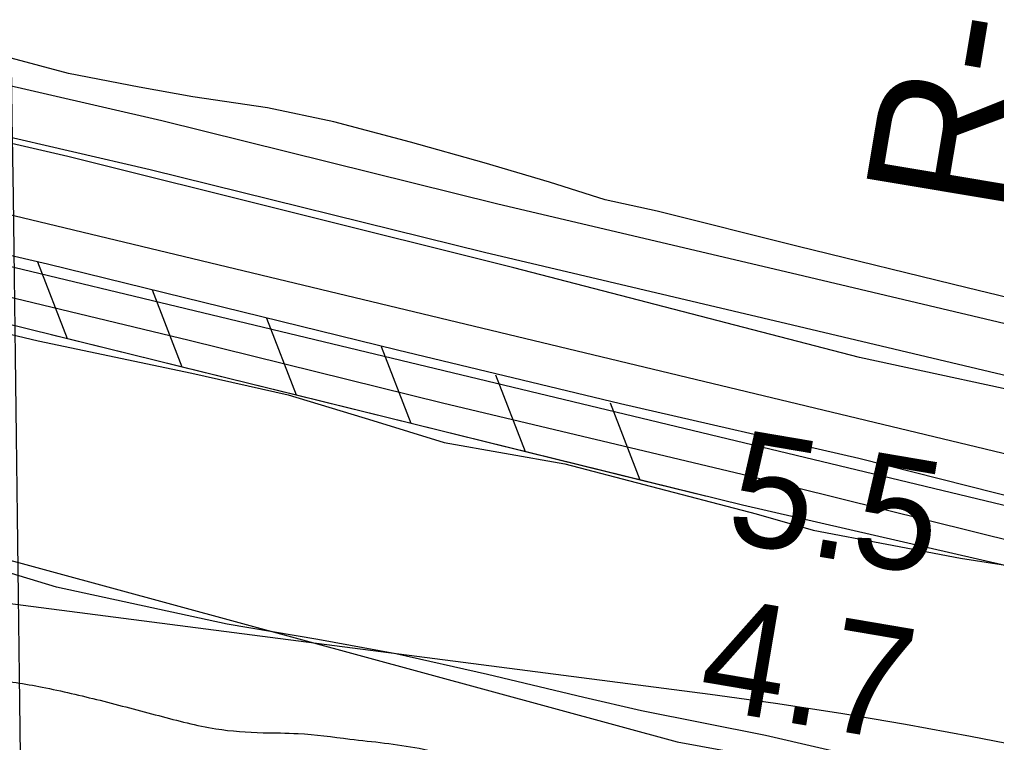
# Model space of a CAD drawing. Extents: x 3734862 to 3772949, y 391520 to 417239.
# Drawn here: x 3746884 to 3747464, y 406525 to 406954 of the extents above; entities that cross this region are included whole.
import ezdxf

# ---------------------------------------------------------------- set-up
doc = ezdxf.new("R2010")
doc.units = 0
for name, color, linetype in [('V-FLOD-BASE', 7, 'Continuous'), ('V-GRID-MAJR', 7, 'Continuous'), ('V-LEVE-TOET', 7, 'Continuous'), ('V-RIVR-EDGE', 7, 'Continuous'), ('V-RIVR-RANG', 7, 'Continuous'), ('V-RIVR-RANG-IDEN', 7, 'Continuous'), ('V-ROAD-CNTR', 7, 'Continuous'), ('V-RRAP-FSHR', 7, 'Continuous'), ('V-SITE-VEGE', 7, 'Continuous'), ('V-SURV-LINE', 7, 'Continuous'), ('V-TOPO-MINR', 7, 'Continuous')]:
    doc.layers.add(name, color=color, linetype=linetype)

msp = doc.modelspace()

# ---------------------------------------------------------------- linework, layer by layer
at = {"layer": 'V-FLOD-BASE'}
msp.add_lwpolyline([(3745247.088, 407296.267), (3745360.168, 407257.23600000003), (3745493.231, 407207.329), (3745626.576, 407162.813), (3745727.588, 407124.094), (3745860.663, 407077.01), (3745958.614, 407043.183), (3746047.346, 407015.048), (3746090.6920000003, 407002.783), (3746187.413, 406980.51900000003), (3746296.4420000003, 406954.601), (3746376.736, 406934.723), (3746492.438, 406907.493), (3746604.537, 406878.995), (3746761.539, 406841.564), (3746900.332, 406809.351), (3747108.1240000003, 406758.337), (3747240.497, 406726.409), (3747382.114, 406693.928), (3747528.333, 406657.058)], dxfattribs=at)
at = {"layer": 'V-GRID-MAJR'}
msp.add_spline([(3747006.7490000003, 396956.275), (3746929.2090000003, 403013.981), (3746851.637, 409074.29000000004), (3746774.0640000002, 415134.602), (3746774.031, 415137.2)], degree=3, dxfattribs=at)
at = {"layer": 'V-LEVE-TOET'}
for points in [[(3748118.882, 406600.897), (3747900.227, 406634.755), (3747800.176, 406658.317), (3747628.3000000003, 406700.694), (3747382.509, 406753.678), (3747177.295, 406806.992), (3746912.559, 406872.9), (3746678.073, 406926.86100000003), (3746452.8340000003, 406981.293), (3746252.7260000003, 407027.391), (3746066.9990000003, 407073.428), (3745981.847, 407097.951), (3745767.485, 407172.879), (3745582.35, 407236.375), (3745417.217, 407293.617), (3745233.631, 407358.64900000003), (3745015.701, 407439.242), (3744820.836, 407508.946), (3744616.228, 407582.803), (3744529.557, 407611.956), (3744474.136, 407623.505), (3744215.873, 407644.185), (3744095.762, 407661.675)], [(3745148.704, 407304.95900000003), (3745332.289, 407239.41500000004), (3745509.216, 407178.009), (3745728.186, 407099.979), (3745926.127, 407028.721), (3746062.561, 406985.989), (3746217.508, 406948.824), (3746387.845, 406906.453), (3746606.936, 406855.64400000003), (3746820.886, 406803.32), (3746984.556, 406764.06), (3747134.883, 406726.91500000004), (3747317.026, 406683.465), (3747529.947, 406630.628)]]:
    msp.add_lwpolyline(points, dxfattribs=at)
at = {"layer": 'V-RIVR-EDGE'}
for points in [[(3740900.5804832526, 408488.7607591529), (3740941.700981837, 408478.2594238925), (3740985.5366537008, 408468.65569270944), (3741012.202688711, 408464.06816566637), (3741026.2005238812, 408456.3468507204), (3741048.315927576, 408440.0144431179), (3741059.5974714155, 408430.9433678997), (3741079.4632746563, 408419.1381125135), (3741115.5910482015, 408400.96242050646), (3741134.5491848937, 408387.8029326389), (3741159.8363902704, 408374.1756358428), (3741187.834296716, 408359.637318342), (3741219.450570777, 408345.5422126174), (3741247.458539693, 408335.07330087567), (3741273.6657101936, 408327.7739547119), (3741324.259127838, 408308.2060164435), (3741367.6303449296, 408293.62968516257), (3741397.445820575, 408282.704145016), (3741437.1953158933, 408266.32813337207), (3741481.0086267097, 408247.6812782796), (3741515.791112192, 408234.0305023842), (3741546.0553898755, 408221.74737559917), (3741577.679490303, 408210.8173632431), (3741596.214540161, 408209.4150545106), (3741611.5923230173, 408211.18566551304), (3741627.866591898, 408209.7889470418), (3741654.51921028, 408199.77554565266), (3741683.8858838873, 408190.20759214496), (3741714.59896361, 408176.56687872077), (3741739.890641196, 408164.7482067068), (3741769.245016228, 408150.2065350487), (3741796.809773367, 408143.3559909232), (3741811.2776535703, 408142.86805705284), (3741832.9789148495, 408141.91007814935), (3741851.9627667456, 408139.1501827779), (3741871.853167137, 408137.29236369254), (3741889.019449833, 408130.9196909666), (3741941.855759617, 408104.11166330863), (3741978.426744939, 408082.31760368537), (3742006.4302416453, 408070.04006716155), (3742031.2820616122, 408063.1962313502), (3742056.132763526, 408055.90023934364), (3742093.6326583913, 408044.05137991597), (3742137.0083476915, 408031.2836734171), (3742175.8635930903, 408018.9793036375), (3742202.51509342, 408008.5137460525), (3742263.040294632, 407982.591023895), (3742313.1670213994, 407957.1461731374), (3742385.8803149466, 407923.0544520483), (3742430.1390736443, 407901.69354173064), (3742465.818045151, 407884.87543636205), (3742513.6962895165, 407864.40989401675), (3742632.029282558, 407810.7625332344), (3742679.00656869, 407791.6556955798), (3742732.3028610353, 407768.01164323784), (3742777.463696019, 407745.7441844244), (3742821.2848332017, 407730.2624227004), (3742862.3919151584, 407714.3352130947), (3742898.537577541, 407703.39402021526), (3742934.681003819, 407691.54851494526), (3742978.0555750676, 407678.32865225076), (3743028.200190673, 407660.11830062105), (3743075.641931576, 407645.98406306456), (3743127.6052344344, 407631.8386449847), (3743163.743070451, 407617.732358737), (3743235.1267286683, 407594.4957404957), (3743327.2916830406, 407563.97319271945), (3743354.8609123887, 407558.931273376), (3743372.940451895, 407556.1736141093), (3743388.7569743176, 407552.51723271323), (3743422.1841092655, 407539.32196717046), (3743470.5256903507, 407523.37686872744), (3743543.2837059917, 407507.37139545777), (3743582.5978159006, 407497.7788447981), (3743628.681970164, 407483.1958052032), (3743672.9563815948, 407468.16508162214), (3743714.522328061, 407454.9496911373), (3743752.478851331, 407444.9083384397), (3743782.3122158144, 407441.2172974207), (3743812.5921462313, 407435.2643573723), (3743846.038288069, 407429.75574715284), (3743877.2147045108, 407420.63547763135), (3743909.2808986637, 407405.63494146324), (3743934.1014131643, 407386.1307321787), (3743951.2453348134, 407370.7149355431), (3743984.2001886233, 407349.3819765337), (3744023.0464896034, 407333.4603571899), (3744065.9756129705, 407322.95454972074), (3744101.675827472, 407314.7274120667), (3744133.7587924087, 407306.50921883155), (3744170.3599651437, 407296.92337648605), (3744207.4121760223, 407286.884259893), (3744225.0339690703, 407281.86693770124), (3744312.23862192, 407256.7825628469), (3744386.801908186, 407239.4161487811), (3744416.179762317, 407234.36975722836), (3744442.3969952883, 407231.13981682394), (3744469.5274850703, 407231.5248898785), (3744498.9198738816, 407232.35652886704), (3744525.594853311, 407231.3862513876), (3744550.005697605, 407229.06509558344), (3744580.7321939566, 407220.850256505), (3744636.7637845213, 407206.2426197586), (3744682.3857201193, 407187.5912924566), (3744706.329873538, 407179.39322416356), (3744748.361392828, 407171.602589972), (3744781.8041805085, 407164.7375111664), (3744803.051049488, 407162.87633792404), (3744835.5772262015, 407151.03977707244), (3744852.283526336, 407141.50312903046), (3744920.944184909, 407114.20381334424), (3744972.8773003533, 407087.85017798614), (3745004.947966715, 407074.6582666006), (3745034.319112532, 407066.8989378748), (3745066.8575878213, 407060.0360951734), (3745090.817393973, 407058.1682136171), (3745113.40731491, 407050.8778118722), (3745145.9211930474, 407034.06753287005), (3745173.0181412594, 407020.8879200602), (3745183.3730116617, 407002.775957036), (3745197.806232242, 406988.2711811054), (3745221.284812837, 406974.64835651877), (3745251.1047606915, 406965.53144115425), (3745295.845862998, 406956.3776300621), (3745336.0832921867, 406954.46949862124), (3745373.6077842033, 406952.568075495), (3745407.9593564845, 406947.5093853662), (3745449.9897577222, 406939.26659497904), (3745482.9826253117, 406933.30694661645), (3745526.394092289, 406935.00823837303), (3745594.221993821, 406936.64915530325), (3745631.750958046, 406936.55635695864), (3745647.5876054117, 406941.03878708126), (3745660.719141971, 406948.6930188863), (3745673.8327896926, 406949.1127515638), (3745691.0091348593, 406946.80948459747), (3745714.498895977, 406937.7082219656), (3745744.7553472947, 406922.2600018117), (3745760.5428003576, 406906.8475593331), (3745773.1618058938, 406890.08647463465), (3745781.290554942, 406885.9969439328), (3745798.0080355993, 406880.98185784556), (3745819.7081788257, 406879.5717227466), (3745874.386654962, 406866.32390874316), (3745905.104206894, 406854.4918201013), (3745930.8379782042, 406838.6026242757), (3745969.2108799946, 406814.09115526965), (3745999.0162931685, 406799.0962093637), (3746028.82953271, 406787.2663568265), (3746069.4978750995, 406776.7661396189), (3746110.167335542, 406766.71807860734), (3746144.959883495, 406757.1367084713), (3746173.873282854, 406747.1177168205), (3746214.5427432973, 406737.0696558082), (3746271.4786462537, 406722.4597829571), (3746336.102322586, 406708.2830594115), (3746374.5031756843, 406695.07549529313), (3746423.295794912, 406678.67712260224), (3746514.1210514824, 406654.940271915), (3746563.3725352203, 406641.25371834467), (3746619.392945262, 406622.1245196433), (3746668.6388387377, 406606.1771850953), (3746708.3995145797, 406594.3227354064), (3746774.3651248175, 406574.26462716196), (3746826.3396081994, 406564.6407710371), (3746866.124881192, 406562.73375764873), (3746897.312478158, 406558.135050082), (3746931.657342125, 406550.36342278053)], [(3746931.657342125, 406550.36342278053), (3746966.4510081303, 406541.2342088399), (3747000.343715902, 406533.4636995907), (3747028.37180976, 406531.13359936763), (3747049.1698767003, 406530.63001276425), (3747079.9086716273, 406527.3888918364), (3747121.0414687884, 406521.8612747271), (3747141.3750809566, 406516.3850880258), (3747167.5755431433, 406506.37280468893), (3747191.0798389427, 406503.1495725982), (3747219.098988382, 406497.2022228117), (3747265.654305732, 406490.3047204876), (3747293.2257711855, 406486.1671135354), (3747333.447547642, 406477.92879535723), (3747365.5159778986, 406463.83257158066), (3747391.736565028, 406461.95909976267), (3747413.436708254, 406460.5489646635), (3747443.716638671, 406454.59602461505), (3747492.524910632, 406444.527838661), (3747522.3470945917, 406436.3152356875), (3747568.8945855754, 406426.25263999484), (3747592.4022355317, 406424.38587649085), (3747623.128731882, 406416.1710374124), (3747654.3163288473, 406411.5723298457), (3747685.5005716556, 406405.61715369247), (3747720.3043001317, 406400.5573455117), (3747756.456670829, 406392.32908980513), (3747788.992910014, 406384.56193471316), (3747817.0154136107, 406379.9710535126), (3747892.9351684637, 406362.6012852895), (3747922.323085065, 406361.6242994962), (3747961.1917470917, 406354.7458040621), (3747996.4330970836, 406343.8068472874), (3748029.41925636, 406335.1342617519), (3748075.057962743, 406323.2652773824), (3748106.683181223, 406312.78742122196), (3748130.626216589, 406304.13719673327), (3748172.6476734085, 406292.2771567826), (3748240.4342070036, 406277.1882944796), (3748299.640953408, 406266.6422371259), (3748356.5880368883, 406256.55392622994), (3748411.7332039, 406249.1830247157), (3748447.9023453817, 406247.73711194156), (3748494.4576627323, 406240.8396096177), (3748519.7538125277, 406230.82956238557), (3748547.3152155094, 406222.6225496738), (3748571.2750216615, 406220.75466811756), (3748597.477719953, 406211.64669717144), (3748627.763240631, 406207.9545381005), (3748668.442763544, 406201.97588284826), (3748718.60191383, 406189.6435617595), (3748775.540052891, 406175.93800129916), (3748839.2650070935, 406164.0242948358), (3748879.0256829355, 406152.1698451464), (3748973.460362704, 406125.25895667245), (3749053.43722474, 406102.9054078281), (3749137.941238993, 406082.8014594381), (3749198.9476657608, 406068.6336803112), (3749235.999876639, 406058.5945637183), (3749301.9677229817, 406039.44076786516), (3749348.9595437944, 406026.211960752), (3749388.7369904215, 406021.1398539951), (3749433.492627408, 406017.8640734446), (3749464.251547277, 406022.7617640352), (3749481.8889930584, 406024.0746285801), (3749498.618772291, 406024.03326064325), (3749517.5959158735, 406018.56042809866), (3749535.655330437, 406007.6639573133), (3749563.615223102, 405977.7523291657), (3749586.142533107, 405945.14118047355), (3749596.0463653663, 405927.48249169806), (3749604.152753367, 405914.3498370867), (3749617.2473941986, 405907.0829144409), (3749630.3520975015, 405903.88539755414), (3749645.278842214, 405906.109282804), (3749665.633697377, 405909.2240638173), (3749678.7451089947, 405908.7394841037), (3749695.0149056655, 405905.53414085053), (3749706.302039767, 405898.72384661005), (3749720.7408506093, 405886.4798516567), (3749732.4600159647, 405871.5296278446), (3749738.7488347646, 405854.7841958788), (3749753.196590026, 405846.1574504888), (3749773.9857125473, 405842.03661432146), (3749792.071960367, 405841.99189222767), (3749813.315475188, 405838.77425039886), (3749847.6681655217, 405834.16771646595), (3749885.628042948, 405825.48283235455), (3749900.0992773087, 405826.35136707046), (3749915.4748240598, 405827.21766568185), (3749934.462030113, 405825.8142388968), (3749947.557788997, 405818.9994724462), (3749970.568560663, 405799.04757917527), (3749987.2614441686, 405784.0850567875), (3750009.8435387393, 405773.6295616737), (3750059.547178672, 405759.9418900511), (3750106.9889195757, 405745.8076524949), (3750153.9729140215, 405729.41375201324), (3750199.5903774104, 405708.9537999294), (3750231.654335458, 405693.0489513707), (3750274.576750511, 405679.83020672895), (3750310.7324753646, 405672.9584196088), (3750392.053507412, 405645.6277984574), (3750475.1753378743, 405615.127611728), (3750529.845987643, 405598.71470435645), (3750581.3582523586, 405585.02256052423), (3750627.003667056, 405575.8665133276), (3750680.784539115, 405565.333872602), (3750753.5470269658, 405551.1370241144), (3750814.5646342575, 405541.49080694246), (3750862.020909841, 405533.23459992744), (3750908.5616925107, 405520.4590670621), (3750940.184674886, 405509.07689851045), (3751006.1592295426, 405492.63603983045), (3751057.6815567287, 405483.0133017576), (3751104.2312838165, 405473.85501845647), (3751120.9454103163, 405467.4834637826), (3751139.013769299, 405460.2042425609), (3751152.125180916, 405459.7196628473), (3751173.3877026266, 405464.188676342), (3751184.7128505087, 405472.7516927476), (3751191.5343252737, 405488.5603888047), (3751201.4974143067, 405494.86597838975), (3751211.4459686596, 405495.2935374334), (3751247.586040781, 405482.0915635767), (3751275.1563881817, 405477.5018004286), (3751308.6014119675, 405471.541034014), (3751332.112416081, 405471.03073909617), (3751351.5719032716, 405477.7650057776), (3751362.908231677, 405490.84958413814), (3751371.5517478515, 405512.07968233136), (3751377.447667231, 405519.29964677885), (3751384.684402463, 405520.1860703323), (3751391.4667453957, 405520.169299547), (3751395.5126720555, 405510.66395697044), (3751412.945514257, 405429.2322377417), (3751420.1196385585, 405404.79791434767), (3751435.8959110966, 405384.86390991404), (3751452.151173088, 405375.7805361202), (3751476.1020348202, 405370.295405), (3751504.5856390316, 405369.3206553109), (3751526.748000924, 405371.9788079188), (3751559.3233719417, 405380.03711966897), (3751595.981565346, 405393.5112432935), (3751605.9379460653, 405397.1038957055), (3751625.8261103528, 405394.3417642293), (3751637.1210708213, 405390.69656335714), (3751648.4249757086, 405390.6686120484), (3751658.8312765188, 405393.3558340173), (3751667.435660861, 405398.7604653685), (3751681.4871625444, 405412.74264780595), (3751695.0853899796, 405426.2737921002), (3751707.7468815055, 405426.6946428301), (3751725.8264210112, 405423.9369835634), (3751730.782250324, 405416.6901858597), (3751734.3480694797, 405395.8820564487), (3751740.1802598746, 405377.329117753), (3751752.804855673, 405362.82881403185), (3751765.8827257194, 405348.7795484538), (3751785.746292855, 405336.0699806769), (3751805.1767106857, 405331.0481862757), (3751839.5215746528, 405323.27655897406), (3751857.599996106, 405320.06674351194), (3751872.956535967, 405313.24638679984), (3751892.36459275, 405299.18146848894), (3751914.0490832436, 405291.4411466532), (3751951.110238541, 405285.01927962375), (3751975.057746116, 405278.1776799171), (3752049.1699942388, 405261.26454009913), (3752097.9704398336, 405248.03126077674), (3752154.454186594, 405233.4225059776), (3752210.9513499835, 405224.239625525), (3752273.775345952, 405213.6846237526), (3752378.183177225, 405197.14873062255), (3752467.660909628, 405177.0324836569), (3752558.9539751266, 405159.6247016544), (3752595.5573839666, 405150.9431717), (3752628.093623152, 405143.1760166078), (3752650.242568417, 405140.40829486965), (3752661.553181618, 405143.0932807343), (3752673.331603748, 405152.10733528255), (3752681.02720349, 405155.7055779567), (3752696.4049863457, 405157.4761889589), (3752729.388909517, 405147.89929103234), (3752742.03474831, 405141.9899550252), (3752754.6872954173, 405138.7935561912), (3752779.5469417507, 405135.11481374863), (3752815.253864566, 405129.6006132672), (3752862.2635742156, 405123.60630528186), (3752908.376797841, 405120.7793267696), (3752951.329400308, 405119.76879940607), (3753012.7969276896, 405109.2171517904), (3753057.542502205, 405101.87196548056), (3753115.3905439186, 405090.4249498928), (3753167.356082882, 405077.18384420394), (3753182.260466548, 405070.3646055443), (3753206.6523039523, 405060.3567944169), (3753226.534877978, 405055.3338819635), (3753255.457221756, 405048.93213987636), (3753304.7019971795, 405032.5326491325), (3753353.4968525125, 405017.0385888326), (3753421.7288339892, 404999.2356713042), (3753465.116821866, 404991.4416829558), (3753522.9648635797, 404979.9946673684), (3753594.820802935, 404964.8957425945), (3753636.39569382, 404955.2976016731), (3753690.178801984, 404945.66927333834), (3753739.4548828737, 404941.9301560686), (3753767.9440773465, 404943.21618735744), (3753785.118186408, 404940.00860799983), (3753815.8424466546, 404930.88945653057), (3753841.6041692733, 404926.3041655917), (3753859.240497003, 404927.16487394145), (3753877.7844912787, 404929.37981477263), (3753891.8024513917, 404929.79731134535), (3753901.746533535, 404928.41624560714), (3753903.9905437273, 404921.62831241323), (3753905.3224151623, 404911.6775219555), (3753917.047170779, 404898.98807912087), (3753933.3091410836, 404892.6176424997), (3753947.3203928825, 404890.3222018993), (3753960.4362767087, 404891.6462469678), (3753976.2673338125, 404893.86789611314), (3754002.040236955, 404893.8041671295), (3754049.4953944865, 404885.09580391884), (3754089.7171709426, 404876.8574857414), (3754120.4615561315, 404875.87714579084), (3754150.7437226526, 404870.82851813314), (3754176.499855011, 404863.9824462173), (3754209.938170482, 404855.3087426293), (3754242.484472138, 404851.6109932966), (3754266.9053789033, 404853.3592432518), (3754292.2216536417, 404851.48800753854), (3754310.745522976, 404845.56413685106), (3754338.7456655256, 404831.9301317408), (3754383.474469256, 404817.80260249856), (3754438.603983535, 404804.10151424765), (3754489.6763906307, 404795.38420661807), (3754530.815896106, 404792.5695266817), (3754550.254140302, 404790.7128256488), (3754575.074654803, 404771.208616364), (3754599.014336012, 404761.20192328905), (3754636.0620746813, 404749.35418191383), (3754674.4763444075, 404741.57249214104), (3754712.4440482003, 404736.05270139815), (3754756.735230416, 404727.80432074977), (3754793.3542919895, 404725.45297753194), (3754829.0813397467, 404728.07758856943), (3754852.149132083, 404731.185661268), (3754868.425637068, 404730.69325518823), (3754889.6613255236, 404724.31051999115), (3754915.878558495, 404721.08057958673), (3754948.8758982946, 404716.9295560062), (3755000.4105240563, 404712.2805360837), (3755032.050277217, 404707.6807104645), (3755059.6027357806, 404695.8564481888), (3755083.5569516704, 404691.727785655), (3755098.013651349, 404686.71828982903), (3755130.092144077, 404676.69147181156), (3755182.0409122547, 404656.6680231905), (3755242.139672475, 404641.1460115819), (3755310.836108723, 404628.3156941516), (3755363.242623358, 404610.5519084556), (3755405.7061739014, 404594.6213446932), (3755426.042022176, 404590.04947038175), (3755447.7444015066, 404589.54364767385), (3755470.3499751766, 404588.5834326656), (3755506.5034639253, 404580.80733315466), (3755557.5400933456, 404557.62102726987), (3755580.5765802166, 404548.0687264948), (3755586.9067669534, 404548.0530737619), (3755593.6958181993, 404550.74924014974), (3755601.3813554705, 404550.27807706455), (3755602.7199352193, 404543.04022377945), (3755611.296368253, 404537.14095024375), (3755640.201941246, 404523.95686522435), (3755702.07690273, 404495.317851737)]]:
    msp.add_spline(points, degree=3, dxfattribs=at)
at = {"layer": 'V-ROAD-CNTR'}
for points in [[(3747599.051268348, 406712.23827687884), (3747342.612838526, 406772.94875717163), (3747159.878454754, 406815.9064786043), (3746961.3550187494, 406865.0759086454), (3746822.8609539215, 406897.0205440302), (3746577.6035754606, 406956.16680573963), (3746408.288258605, 406995.4500231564), (3746259.8524199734, 407031.0816718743), (3746078.909855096, 407077.18450280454), (3745943.281284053, 407116.7873763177), (3745922.882769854, 407122.74474366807), (3745734.20688855, 407187.95641968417), (3745571.5937009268, 407247.2630059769), (3745397.2970804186, 407309.14856770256), (3745192.2078720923, 407381.96756962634), (3745010.7299188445, 407445.42752318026), (3744781.4991427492, 407524.526685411), (3744627.630156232, 407578.131996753), (3744637.4998437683, 407606.46200324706), (3744791.3268572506, 407552.87131458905), (3745020.574081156, 407473.76647681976), (3745202.1781279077, 407410.2624303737), (3745407.3349195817, 407337.41943229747), (3745497.017717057, 407305.57675925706)], [(3746610.8408923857, 406979.01133945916), (3746829.749046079, 406926.2194559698), (3746968.3329812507, 406894.2540913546), (3747166.9175452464, 406845.06952139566), (3747349.5011614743, 406802.1472428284), (3747606.1467316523, 406741.38772312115), (3747798.305858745, 406693.32696720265), (3747935.4493562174, 406665.5385303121)]]:
    msp.add_lwpolyline(points, dxfattribs=at)
at = {"layer": 'V-RRAP-FSHR'}
for p, q in [((3746912.367, 406764.77), (3746894.744, 406810.31)), ((3746980.333, 406748.022), (3746962.708, 406793.561)), ((3747048.299, 406731.275), (3747030.674, 406776.814)), ((3747116.265, 406714.528), (3747098.64, 406760.067)), ((3747184.231, 406697.781), (3747166.606, 406743.32)), ((3747252.197, 406681.034), (3747234.572, 406726.57300000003))]:
    msp.add_line(p, q, dxfattribs=at)
for points in [[(3742367.6717602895, 407964.03391135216), (3744035.923409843, 407366.7900067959), (3745769.795027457, 406946.2127264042), (3746228.760019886, 406810.1436062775), (3747274.1821008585, 406525.63749401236), (3748829.568470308, 406241.1293337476), (3749734.751703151, 405944.253301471), (3750537.9424878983, 405672.1150612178), (3750818.4201841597, 405622.6374291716)], [(3747313.063, 406666.036), (3746964.488, 406751.92600000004), (3746571.2600000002, 406848.831), (3746245.3000000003, 406918.318), (3745937.529, 407011.458), (3745748.906, 407082.675), (3745494.617, 407154.58)], [(3746912.367, 406764.77), (3746902.575, 406767.183)], [(3746980.333, 406748.022), (3746964.488, 406751.92600000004), (3746912.366, 406764.771)], [(3747048.299, 406731.275), (3746980.332, 406748.022)], [(3747116.265, 406714.528), (3747048.298, 406731.275)], [(3747184.231, 406697.781), (3747116.264, 406714.528)], [(3747252.197, 406681.034), (3747184.23, 406697.781)], [(3747291.0670000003, 406671.456), (3747252.196, 406681.034)], [(3751133.625, 405900.378), (3750863.883, 405955.412), (3750093.792, 406117.284), (3749362.108, 406278.39900000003), (3748667.161, 406404.57), (3747930.965, 406532.542), (3747704.778, 406576.229), (3747313.063, 406666.036)]]:
    msp.add_lwpolyline(points, dxfattribs=at)
at = {"layer": 'V-SITE-VEGE'}
for points in [[(3747520.0670000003, 406777.148), (3747446.364, 406794.988), (3747346.114, 406819.51300000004), (3747262.418, 406840.52400000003), (3747231.498, 406847.229), (3747198.4020000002, 406857.694), (3747159.687, 406869.126), (3747115.972, 406881.514), (3747070.379, 406893.604), (3747031.023, 406901.906), (3746986.657, 406908.36), (3746954.792, 406914.131), (3746912.933, 406922.134), (3746878.898, 406931.357), (3746852.98, 406938.66000000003), (3746834.8740000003, 406944.68700000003), (3746822.399, 406951.619), (3746818.062, 406960.391)], [(3746306.8200000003, 406894.806), (3746375.686, 406879.389), (3746415.417, 406872.08900000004), (3746464.847, 406859.365), (3746563.3680000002, 406835.653), (3746607.255, 406825.733), (3746642.991, 406818.104), (3746682.537, 406808.374), (3746754.176, 406791.906), (3746809.356, 406783.49700000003), (3746853.937, 406773.224), (3746894.872, 406763.664), (3746986.1210000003, 406744.501), (3747043.364, 406731.568), (3747093.653, 406716.407), (3747135.961, 406703.195), (3747207.6180000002, 406690.717), (3747254.446, 406678.351), (3747321.046, 406661.03500000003), (3747355.035, 406651.331), (3747442.474, 406634.616), (3747490.713, 406627.106)], [(3747486.971, 406490.293), (3747444.828, 406501.248), (3747387.416, 406515.397), (3747326.705, 406529.564), (3747252.973, 406544.13300000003), (3747218.802, 406552.102), (3747161.563, 406565.729), (3747107.2660000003, 406577.954), (3747060.944, 406586.498), (3747007.156, 406595.59500000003), (3746905.847, 406617.408), (3746856.775, 406632.389), (3746802.157, 406649.652), (3746706.409, 406672.481), (3746606.972, 406685.953), (3746559.098, 406697.108), (3746499.272, 406715.09), (3746459.031, 406724.82), (3746407.503, 406734.255), (3746342.256, 406743.403)]]:
    msp.add_lwpolyline(points, dxfattribs=at)
at = {"layer": 'V-SURV-LINE'}
for points in [[(3746055.617459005, 407036.1262529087), (3747816.3185051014, 406613.3015422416)], [(3747809.331046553, 406584.12662568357), (3746048.6295407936, 407006.9514467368)]]:
    msp.add_lwpolyline(points, dxfattribs=at)
at = {"layer": 'V-TOPO-MINR'}
msp.add_lwpolyline([(3748111.86, 406399.85000000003), (3747448.308711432, 406528.87843130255), (3747409.846142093, 406535.97759279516), (3747371.3042404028, 406542.586024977), (3747332.643340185, 406548.45836319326), (3747293.9031076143, 406553.8399720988), (3746749.8200000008, 406624.14), (3746143.2980889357, 406820.9534303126), (3746110.758036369, 406830.9717444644), (3746078.0395429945, 406840.32844834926), (3746045.0533884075, 406848.6927368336), (3746011.888793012, 406856.39541505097), (3745792.89717501, 406903.7824460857), (3745724.9420346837, 406919.12680400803), (3745657.187438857, 406935.28009154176), (3745589.73365978, 406952.64677349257), (3745522.4804252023, 406970.8223850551), (3745414.646668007, 407001.0061973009), (3745401.5057650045, 407004.8378615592), (3745388.4247073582, 407008.8570690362), (3745375.4334177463, 407013.1575913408), (3745362.5019734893, 407017.6456568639), (3744611.16, 407287.53), (3743742.2600000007, 407540.81)], dxfattribs=at)

# ---------------------------------------------------------------- texts
at = {"layer": 'V-RIVR-RANG'}
for s, p in [('5.5', (3747301.7051555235, 406645.1716277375)), ('4.7', (3747285.220155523, 406546.53962773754))]:
    msp.add_text(s, height=67.00000000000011, rotation=350.36832571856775, dxfattribs=at).set_placement(p)
at = {"layer": 'V-RIVR-RANG-IDEN'}
msp.add_text('R-53.6', height=82.99999799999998, rotation=80.51119205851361, dxfattribs=at).set_placement((3747467.1288571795, 406837.17504952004))

doc.saveas('drawing.dxf')
